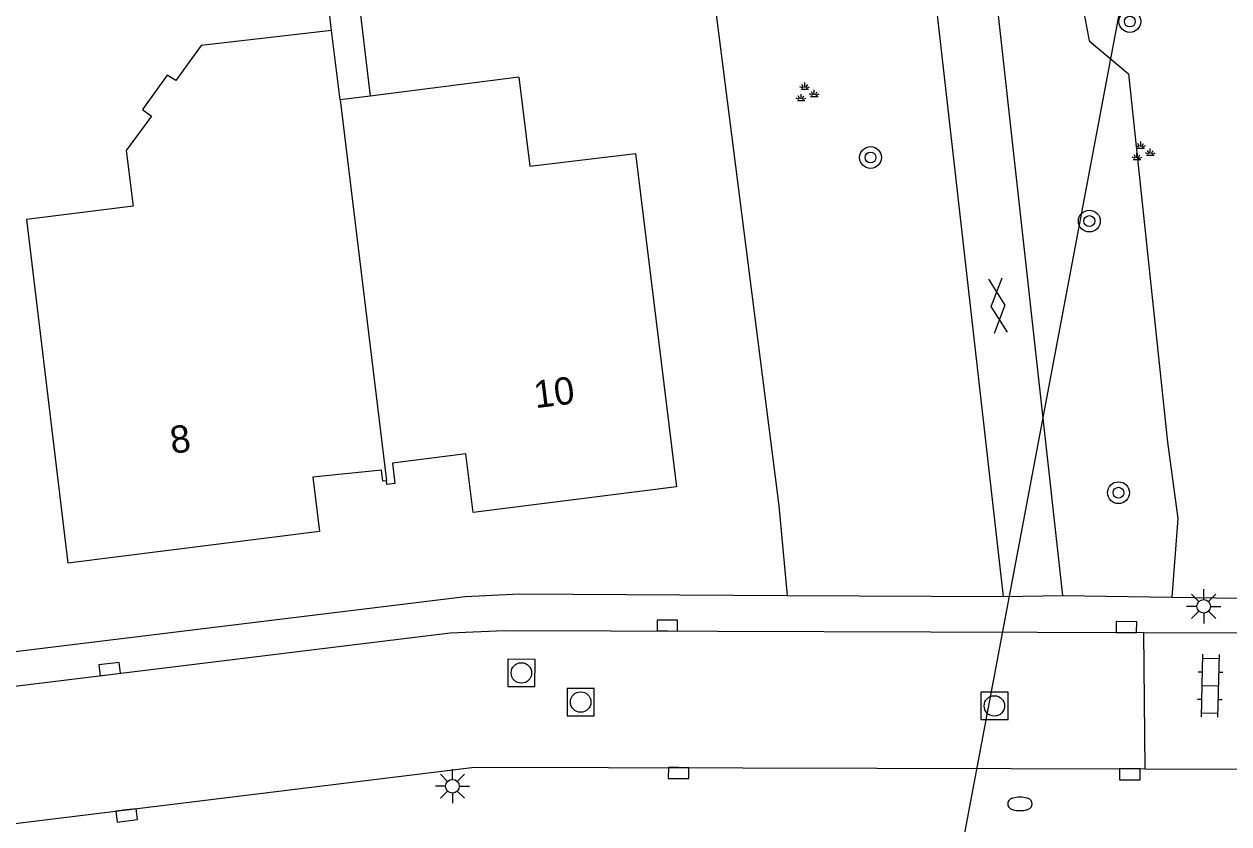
# Model space of a CAD drawing. Extents: x 131000 to 133013, y 393000 to 396501.
# Drawn here: x 131190.09 to 131234.25, y 395879.24 to 395908.56 of the extents above; entities that cross this region are included whole.
import ezdxf

# ---------------------------------------------------------------- set-up
doc = ezdxf.new("R2010")
doc.units = 0
for name, color, linetype in [('gg-afsc-erfafscheiding', 7, 'Continuous'), ('gg-anno-huisnummerreeks BGT', 7, 'Continuous'), ('gg-bbg-gedigitaliseerde bebouwing', 7, 'Continuous'), ('gg-bbg-hoofdgebouw', 7, 'Continuous'), ('gg-bbg-luifel en loopbrug', 7, 'Continuous'), ('gg-bbg-tussenscheiding', 7, 'Continuous'), ('gg-knt-verharding', 7, 'Continuous'), ('gg-kwrk-duiker nz buis', 7, 'Continuous'), ('gt-grn-groengrens', 7, 'Continuous'), ('gt-symb-boom', 7, 'Continuous'), ('gt-symb-brandkraan', 7, 'Continuous'), ('gt-symb-gesloten verharding', 7, 'Continuous'), ('gt-symb-groenvak', 7, 'Continuous'), ('gt-symb-klinker verharding', 7, 'Continuous'), ('gt-symb-kolk', 7, 'Continuous'), ('gt-symb-lichtmast', 7, 'Continuous'), ('gt-symb-rioolschacht', 7, 'Continuous')]:
    doc.layers.add(name, color=color, linetype=linetype)

# ---------------------------------------------------------------- blocks, each defined once
blk = doc.blocks.new('gt0-BOOM')
at = {"layer": 'gt-symb-boom'}
for radius in [0.4, 0.2]:
    blk.add_circle((0, 0), radius, dxfattribs=at)
blk = doc.blocks.new('gt0-GRVAK')
at = {"layer": 'gt-symb-groenvak'}
for p, q in [((-0.11, 0.189), (-0.228, 0.24)), ((-0.182, 0.153), (0.088, 0.153)), ((-0.091, 0.211), (-0.156, 0.322)), ((-0.047, 0.214), (-0.047, 0.393)), ((-0.004, 0.211), (0.061, 0.322)), ((0.015, 0.189), (0.133, 0.24)), ((0.262, -0.052), (0.197, 0.059)), ((0.305, -0.049), (0.305, 0.13)), ((0.349, -0.052), (0.414, 0.059)), ((-0.245, -0.228), (-0.363, -0.177)), ((-0.318, -0.264), (-0.047, -0.264)), ((-0.226, -0.206), (-0.291, -0.095)), ((-0.183, -0.203), (-0.183, -0.024)), ((-0.139, -0.206), (-0.074, -0.095)), ((-0.12, -0.228), (-0.002, -0.177)), ((0.243, -0.074), (0.125, -0.023)), ((0.17, -0.11), (0.441, -0.11)), ((0.368, -0.074), (0.486, -0.023))]:
    blk.add_line(p, q, dxfattribs=at)
blk = doc.blocks.new('gt0-BR')
at = {"layer": 'gt-symb-brandkraan'}
for centre, radius, start, end in [((-0.244, 0), 0.206, 107.5669, 252.4331), ((0.599, -2.664), 3, 106.892, 107.5669), ((0, -0.691), 0.938, 73.108, 106.892), ((-0.599, -2.664), 3, 72.4331, 73.108), ((0.244, 0), 0.206, 287.567, 72.4331), ((0.599, 2.664), 3, 252.4331, 253.108), ((0, 0.691), 0.938, 253.108, 286.8921), ((-0.599, 2.664), 3, 286.8921, 287.567)]:
    blk.add_arc(centre, radius, start, end, dxfattribs=at)
blk = doc.blocks.new('gt0-KOLK')
at = {"layer": 'gt-symb-kolk'}
blk.add_lwpolyline([(0, 0), (0.375, 0), (0.375, 0.4), (-0.375, 0.4), (-0.375, 0), (0, 0)], dxfattribs=at)
blk = doc.blocks.new('gt0-RS')
at = {"layer": 'gt-symb-rioolschacht'}
blk.add_lwpolyline([(-0.5, -0.5), (0.5, -0.5), (0.5, 0.5), (-0.5, 0.5)], close=True, dxfattribs=at)
blk.add_circle((0, 0), 0.375, dxfattribs=at)
blk = doc.blocks.new('gt0-KL1')
at = {"layer": 'gt-symb-klinker verharding'}
for p, q in [((-0.5, 0.3), (-0.5, 0.45)), ((0.5, 0.3), (0.5, 0.45)), ((-1.15, 0.3), (1.15, 0.3)), ((-1, -0.3), (-1, 0.3)), ((0, -0.3), (0, 0.3)), ((1, -0.3), (1, 0.3)), ((-1.15, -0.3), (1.15, -0.3)), ((-0.5, -0.45), (-0.5, -0.3)), ((0.5, -0.45), (0.5, -0.3))]:
    blk.add_line(p, q, dxfattribs=at)
blk = doc.blocks.new('gt0-LMAST')
at = {"layer": 'gt-symb-lichtmast'}
for p, q in [((-0.005, 0.246), (-0.005, 0.621)), ((-0.182, 0.173), (-0.447, 0.438)), ((0.172, 0.173), (0.437, 0.438)), ((-0.255, -0.004), (-0.63, -0.004)), ((-0.182, -0.181), (-0.447, -0.446)), ((-0.005, -0.254), (-0.005, -0.629)), ((0.437, -0.446), (0.172, -0.181)), ((0.245, -0.004), (0.62, -0.004))]:
    blk.add_line(p, q, dxfattribs=at)
blk.add_circle((-0.005, -0.004), 0.25, dxfattribs=at)
blk = doc.blocks.new('gt0-GESVH1')
at = {"layer": 'gt-symb-gesloten verharding'}
for p, q in [((-0.992, -0.261), (0.008, 0.239)), ((0.008, -0.261), (-0.992, 0.239)), ((0.008, 0.239), (1.008, -0.261)), ((1.008, 0.239), (0.008, -0.261))]:
    blk.add_line(p, q, dxfattribs=at)

msp = doc.modelspace()

# ---------------------------------------------------------------- linework, layer by layer
at = {"layer": 'gg-afsc-erfafscheiding'}
msp.add_lwpolyline([(131215.036, 395912.266), (131217.75, 395890.896), (131218.062, 395887.615)], dxfattribs=at)
at = {"layer": 'gg-bbg-gedigitaliseerde bebouwing'}
for p, q in [((131201.678, 395905.78), (131201.36, 395908.33)), ((131208.23, 395906.62), (131202.772, 395905.92)), ((131202.772, 395905.92), (131201.678, 395905.78))]:
    msp.add_line(p, q, dxfattribs=at)
msp.add_lwpolyline([(131201.36, 395908.33), (131196.58, 395907.77), (131195.65, 395906.49), (131195.33, 395906.69), (131194.43, 395905.43), (131194.761, 395905.184), (131193.83, 395903.93), (131194.09, 395901.89), (131190.18, 395901.4), (131191.69, 395888.8)], dxfattribs=at)
at = {"layer": 'gg-bbg-hoofdgebouw'}
for points in [[(131208.23, 395906.62), (131208.63, 395903.35), (131212.501, 395903.81), (131214.01, 395891.6), (131206.55, 395890.66), (131206.28, 395892.8), (131203.59, 395892.46), (131203.68, 395891.72), (131203.39, 395891.68), (131203.37, 395891.81)], [(131203.37, 395891.81), (131203.24, 395891.8), (131203.19, 395892.21), (131200.67, 395891.95), (131200.92, 395889.96), (131191.69, 395888.8)]]:
    msp.add_lwpolyline(points, dxfattribs=at)
at = {"layer": 'gg-bbg-luifel en loopbrug'}
msp.add_lwpolyline([(131201.36, 395908.33), (131201.236, 395909.39), (131202.351, 395909.521), (131202.772, 395905.92)], dxfattribs=at)
at = {"layer": 'gg-bbg-tussenscheiding'}
msp.add_line((131201.678, 395905.78), (131203.37, 395891.81), dxfattribs=at)
at = {"layer": 'gg-knt-verharding'}
for p, q in [((131225.699, 395909.785), (131228.15, 395887.61)), ((131223.478, 395909.556), (131225.98, 395887.57)), ((131218.062, 395887.615), (131225.98, 395887.57)), ((131225.98, 395887.57), (131228.15, 395887.61)), ((131228.15, 395887.61), (131232.159, 395887.549)), ((131231.176, 395881.257), (131231.131, 395886.252)), ((131231.131, 395886.252), (131236.15, 395886.236)), ((131231.176, 395881.257), (131236.168, 395881.244))]:
    msp.add_line(p, q, dxfattribs=at)
for points in [[(131160.757, 395882.011), (131206.26, 395887.58), (131208.24, 395887.67), (131218.062, 395887.615)], [(131232.159, 395887.549), (131235.41, 395887.5), (131237.463, 395887.548)], [(131160.914, 395880.758), (131205.71, 395886.24), (131207.69, 395886.33), (131231.131, 395886.252)], [(131161.537, 395875.797), (131206.6, 395881.32), (131231.176, 395881.257)]]:
    msp.add_lwpolyline(points, dxfattribs=at)
at = {"layer": 'gg-kwrk-duiker nz buis'}
msp.add_lwpolyline([(131222.32, 395868.815), (131223.055, 395870.875), (131231.575, 395916.05), (131232.255, 395918.15)], dxfattribs=at)
at = {"layer": 'gt-grn-groengrens'}
msp.add_lwpolyline([(131230.041, 395914.37), (131229.965, 395911.267), (131228.757, 395909.908), (131229.135, 395907.944), (131230.569, 395906.736), (131232.004, 395893.235), (131232.381, 395890.441), (131232.159, 395887.549)], dxfattribs=at)

# ---------------------------------------------------------------- block references
at = {"layer": 'gt-symb-boom'}
for p in [(131230.62, 395908.654), (131221.116, 395903.67), (131229.136, 395901.339), (131230.203, 395891.381)]:
    msp.add_blockref('gt0-BOOM', p, dxfattribs=at)
at = {"layer": 'gt-symb-brandkraan'}
msp.add_blockref('gt0-BR', (131226.593, 395879.973), dxfattribs=at)
at = {"layer": 'gt-symb-gesloten verharding', "rotation": -84.2038993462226}
msp.add_blockref('gt0-GESVH1', (131225.802, 395898.245), dxfattribs=at)
at = {"layer": 'gt-symb-groenvak'}
for p in [(131218.751, 395906.021), (131231.065, 395903.864)]:
    msp.add_blockref('gt0-GRVAK', p, dxfattribs=at)
at = {"layer": 'gt-symb-klinker verharding', "rotation": -91.2603038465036}
msp.add_blockref('gt0-KL1', (131233.563, 395884.306), dxfattribs=at)
at = {"layer": 'gt-symb-kolk'}
for p, rotation in [((131213.669, 395886.311), -0.2864765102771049), ((131230.492, 395886.257), -0.6302281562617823), ((131193.25, 395884.716), 7.0042592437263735), ((131214.082, 395881.304), 179.36977184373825), ((131230.62, 395881.259), 179.77081810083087), ((131193.832, 395879.751), -172.93185994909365)]:
    msp.add_blockref('gt0-KOLK', p, dxfattribs=dict(at, rotation=rotation))
at = {"layer": 'gt-symb-lichtmast'}
for p in [(131233.332, 395887.218), (131205.796, 395880.626)]:
    msp.add_blockref('gt0-LMAST', p, dxfattribs=at)
at = {"layer": 'gt-symb-rioolschacht', "rotation": -0.1718868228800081}
msp.add_blockref('gt0-RS', (131208.318, 395884.772), dxfattribs=at)
at = {"layer": 'gt-symb-rioolschacht'}
for p in [(131210.492, 395883.707), (131225.655, 395883.565)]:
    msp.add_blockref('gt0-RS', p, dxfattribs=at)

# ---------------------------------------------------------------- texts
at = {"layer": 'gg-anno-huisnummerreeks BGT'}
for s, p in [('10', (131208.837, 395894.476)), ('8', (131195.507, 395892.807))]:
    msp.add_text(s, height=1, rotation=7.2, dxfattribs=at).set_placement(p)

doc.saveas('drawing.dxf')
